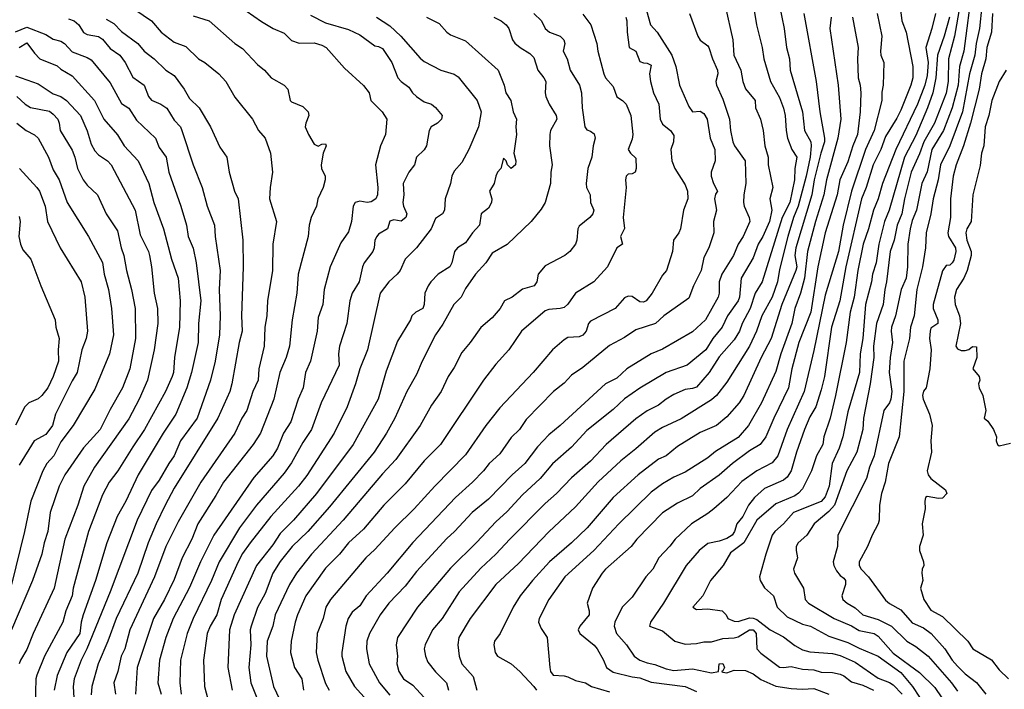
# Model space of a CAD drawing. Header units: metres. Extents: x -46681 to -43747, y -240911 to -237677.
# Tile 1041 of 1056: x -44625 to -44495, y -237948 to -237859. Entities that reach past the tile are written whole.
import ezdxf

# ---------------------------------------------------------------- set-up
doc = ezdxf.new("R2010")
doc.units = ezdxf.units.M
doc.layers.add('CONTOUR_INDEX', color=1, linetype='Continuous')
doc.layers.add('CONTOUR_INTER', color=3, linetype='Continuous')

msp = doc.modelspace()

# ---------------------------------------------------------------- linework, layer by layer
at = {"layer": 'CONTOUR_INDEX'}
for points, elevation in [([(-44499.16, -237855.02), (-44500.25, -237863.52), (-44500.85, -237865.52), (-44501.02, -237868.02), (-44501.81, -237871.02), (-44502.95, -237874.02), (-44504.47, -237876.52), (-44505.1, -237879.45), (-44505.8, -237881.02), (-44506.51, -237884.52), (-44507.1, -237885.91), (-44507.37, -237887.02), (-44507.66, -237889.02), (-44507.71, -237892.02), (-44507.9, -237893.52), (-44508.53, -237895.02), (-44509.27, -237898.52), (-44509.83, -237900.02), (-44509.88, -237900.52), (-44509.67, -237902.02), (-44509.98, -237904.02), (-44510.13, -237906.02), (-44509.77, -237908.52), (-44509.92, -237909.52), (-44510.1, -237910), (-44510.85, -237911.02), (-44512.13, -237917.02), (-44512.72, -237918.52), (-44513.12, -237920.02), (-44516.9, -237927.52), (-44516.97, -237929.02), (-44517.51, -237931.02), (-44517.46, -237931.52), (-44517.1, -237932.22), (-44516.6, -237932.84), (-44516.1, -237933.18), (-44515.89, -237933.52), (-44515.92, -237934.02), (-44516.39, -237935.52), (-44516.27, -237936.02), (-44515.69, -237936.52), (-44514.6, -237937.1), (-44513.6, -237938.05), (-44511.6, -237938.66), (-44509.8, -237939.52), (-44507.78, -237941.52), (-44506.6, -237942.25), (-44504.98, -237943.52), (-44501.88, -237947.02), (-44501.1, -237948.13)], 55), ([(-44528.23, -237856.52), (-44527.64, -237860.02), (-44526.89, -237863.02), (-44526.69, -237864.52), (-44525.81, -237867.52), (-44524.6, -237869.65), (-44524.1, -237871.07), (-44523.88, -237872.02), (-44523.76, -237874.02), (-44523.56, -237875.02), (-44522.98, -237876.52), (-44522.31, -237877.52), (-44522.61, -237879.02), (-44522.63, -237880.52), (-44523.26, -237883.52), (-44524.29, -237885.52), (-44526.89, -237894.02), (-44527.83, -237895.52), (-44528.48, -237897.52), (-44529.56, -237899.52), (-44529.89, -237900.52), (-44530.6, -237901.69), (-44532.6, -237903.93), (-44533.92, -237906.02), (-44535.6, -237907.93), (-44536.1, -237908.13), (-44537.1, -237908.26), (-44538.6, -237908.92), (-44539.6, -237909.51), (-44540.6, -237910.31), (-44542.1, -237911.05), (-44543.6, -237912.14), (-44547.54, -237915.52), (-44549.6, -237917.73), (-44552.1, -237919.91), (-44554.08, -237922.02), (-44555.6, -237923.31), (-44560.26, -237928.02), (-44562.1, -237930.01), (-44564.1, -237931.87), (-44566.96, -237935.02), (-44569.22, -237938.52), (-44570.49, -237940.02), (-44571.45, -237942.02), (-44571.57, -237942.52), (-44571.41, -237943.52), (-44571.1, -237944.31), (-44570.1, -237945.56), (-44568.61, -237947.02), (-44568.35, -237948.02)], 65), ([(-44618.6, -237859.22), (-44617.82, -237859.52), (-44617.22, -237860.02), (-44616.6, -237861.05), (-44616.1, -237861.29), (-44614.6, -237861.58), (-44614.1, -237861.93), (-44613.1, -237863.18), (-44611.81, -237864.02), (-44611.09, -237865.02), (-44610.1, -237866.93), (-44608.59, -237868.02), (-44608, -237869.52), (-44607.6, -237869.99), (-44606.37, -237870.52), (-44605.6, -237871.04), (-44604.6, -237872.65), (-44603.8, -237873.52), (-44603.6, -237874.02), (-44602.13, -237878.52), (-44600.94, -237881.52), (-44600.26, -237884.02), (-44599.3, -237886.52), (-44599.2, -237888.02), (-44598.54, -237892.52), (-44598.69, -237895.02), (-44598.55, -237898.52), (-44598.61, -237901.02), (-44599.2, -237904.52), (-44599.8, -237907.02), (-44601.56, -237912.02), (-44603.79, -237915.02), (-44604.6, -237917.01), (-44605.34, -237918.02), (-44606.6, -237920.22), (-44607.6, -237921.59), (-44609.52, -237925.52), (-44613.07, -237935.02), (-44616.16, -237942.52), (-44616.9, -237944.02), (-44617.82, -237946.52), (-44617.98, -237947.52), (-44617.9, -237949.02)], 80), ([(-44586.6, -237858.76), (-44584.6, -237859.76), (-44581.6, -237860.63), (-44580.1, -237861.34), (-44578.1, -237862.8), (-44577.6, -237862.89), (-44577.1, -237863.16), (-44575.85, -237865.02), (-44575.04, -237867.02), (-44574.6, -237867.54), (-44573.6, -237868.26), (-44573.11, -237869.02), (-44572.6, -237869.49), (-44571.6, -237870.22), (-44570.6, -237870.52), (-44570.1, -237870.95), (-44569.21, -237872.02), (-44569.31, -237872.52), (-44569.83, -237873.02), (-44570.67, -237873.52), (-44570.94, -237874.02), (-44571.29, -237876.02), (-44571.6, -237876.56), (-44572.58, -237877.52), (-44572.84, -237878.52), (-44573.59, -237879.52), (-44574.35, -237881.02), (-44574.29, -237882.52), (-44574.4, -237883.52), (-44574.32, -237884.02), (-44573.85, -237885.02), (-44574.01, -237885.52), (-44574.6, -237886), (-44575.6, -237885.83), (-44576.1, -237885.97), (-44576.41, -237887.02), (-44577.6, -237887.72), (-44577.85, -237888.02), (-44578.12, -237888.52), (-44578.19, -237889.52), (-44578.35, -237890.02), (-44579.5, -237891.52), (-44579.72, -237892.02), (-44580.18, -237894.02), (-44581.1, -237895.5), (-44581.39, -237896.52), (-44581.81, -237899.52), (-44582.78, -237902.52), (-44582.9, -237903.52), (-44582.81, -237905.02), (-44585.18, -237910.02), (-44586.48, -237913.52), (-44587.6, -237915.25), (-44589.1, -237917.96), (-44590.1, -237919.29), (-44593.76, -237923.52), (-44595.97, -237926.52), (-44598.66, -237931.02), (-44599.7, -237933.52), (-44602.11, -237938.52), (-44602.91, -237940.52), (-44603.78, -237944.02), (-44603.86, -237947.02), (-44603.71, -237948.52)], 75), ([(-44550.6, -237858.63), (-44549.55, -237860.02), (-44548.74, -237862.52), (-44548.63, -237863.52), (-44547.85, -237866.52), (-44547.6, -237867.06), (-44546.6, -237868.18), (-44546.1, -237869.57), (-44545.39, -237870.02), (-44544.9, -237870.52), (-44544.29, -237872.02), (-44544.01, -237874.52), (-44544.1, -237875.17), (-44544.62, -237876.52), (-44544.31, -237877.02), (-44543.6, -237877.68), (-44543.55, -237879.02), (-44543.69, -237879.52), (-44544.1, -237879.74), (-44544.6, -237879.76), (-44544.9, -237880.02), (-44544.98, -237880.52), (-44544.9, -237881.52), (-44545.26, -237885.52), (-44545.1, -237886.97), (-44545.64, -237888.02), (-44545.39, -237889.02), (-44546.1, -237889.53), (-44547.34, -237892.02), (-44549.15, -237894.02), (-44551.57, -237895.52), (-44552.6, -237896.95), (-44553.1, -237897.39), (-44553.6, -237897.54), (-44555.1, -237897.65), (-44555.6, -237897.83), (-44558.71, -237900.52), (-44560.41, -237903.02), (-44562.1, -237904.91), (-44563.74, -237907.02), (-44569.44, -237915.52), (-44571.6, -237917.67), (-44574.1, -237920.73), (-44576.92, -237923.52), (-44579.6, -237926.73), (-44581.56, -237928.52), (-44582.77, -237930.02), (-44584.6, -237931.88), (-44587.2, -237935.52), (-44588.3, -237938.02), (-44588.65, -237939.02), (-44589.14, -237941.52), (-44589.23, -237943.02), (-44588.72, -237945.02), (-44587.76, -237946.52), (-44587.54, -237948.02)], 70), ([(-44511.73, -237858.52), (-44511.09, -237861.52), (-44511.29, -237863.52), (-44511.23, -237864.02), (-44510.83, -237865.02), (-44510.91, -237868.02), (-44511.1, -237868.95), (-44511.11, -237870.02), (-44512.09, -237874.02), (-44513.24, -237876.52), (-44515.12, -237882.02), (-44516.21, -237886.52), (-44516.82, -237890.02), (-44518.6, -237895.78), (-44520.1, -237903.11), (-44521.38, -237908.52), (-44523.59, -237913.52), (-44524.82, -237917.02), (-44525.6, -237917.96), (-44527.61, -237919.02), (-44529.6, -237920.42), (-44531.6, -237922.52), (-44533.32, -237924.02), (-44534.1, -237924.66), (-44536.27, -237926.02), (-44538.39, -237928.02), (-44539.1, -237928.94), (-44540.59, -237930.52), (-44541.38, -237932.02), (-44542.3, -237933.02), (-44544.1, -237935.71), (-44545.43, -237937.02), (-44546.39, -237939.02), (-44546.49, -237939.52), (-44546.17, -237940.52), (-44544.86, -237942.02), (-44543.85, -237943.52), (-44543.07, -237944.02), (-44542.1, -237944.39), (-44541.1, -237944.6), (-44539.6, -237945.18), (-44538.6, -237945.38), (-44536.1, -237945.19), (-44533.6, -237945.72), (-44532.68, -237945.52), (-44532.6, -237944.52), (-44532.1, -237944.49), (-44531.91, -237945.02), (-44532.1, -237945.44), (-44532.3, -237945.52), (-44532.1, -237945.61), (-44531.6, -237945.73), (-44530.6, -237945.35), (-44529.1, -237945.4), (-44528.1, -237945.84), (-44527.1, -237946.61), (-44525.1, -237947.48), (-44523.1, -237947.79), (-44521.6, -237947.87), (-44520.1, -237947.78), (-44518.1, -237948.54)], 60), ([(-44625.41, -237873.02), (-44624.17, -237874.02), (-44623.1, -237874.58), (-44622.61, -237875.02), (-44621.25, -237877.52), (-44620.6, -237879.19), (-44619.83, -237880.52), (-44618.77, -237883.52), (-44615.95, -237888.02), (-44614.1, -237891.46), (-44613.85, -237893.02), (-44613.28, -237895.02), (-44612.91, -237897.52), (-44612.65, -237901.02), (-44613.18, -237903.52), (-44615.1, -237908.22), (-44617.97, -237913.02), (-44619.6, -237915.15), (-44620.54, -237917.02), (-44621.43, -237918.02), (-44621.98, -237919.02), (-44623.56, -237923.02), (-44624.4, -237927.02), (-44626.13, -237934.02)], 85)]:
    msp.add_lwpolyline(points, dxfattribs=dict(at, elevation=elevation))
at = {"layer": 'CONTOUR_INTER'}
for points, elevation in [([(-44542.66, -237856.52), (-44541.67, -237860.02), (-44540.77, -237861.02), (-44538.84, -237864.02), (-44538.31, -237865.52), (-44537.84, -237868.02), (-44536.6, -237870.85), (-44536.1, -237871.53), (-44535.1, -237871.46), (-44534.6, -237871.75), (-44534.16, -237872.52), (-44533.8, -237875.02), (-44533.15, -237876.52), (-44533.11, -237878.02), (-44533.63, -237879.52), (-44533.65, -237880.02), (-44533.36, -237881.02), (-44532.83, -237882.02), (-44533.1, -237882.4), (-44533.19, -237883.02), (-44532.93, -237884.52), (-44533.36, -237886.02), (-44533.31, -237887.52), (-44533.96, -237889.52), (-44534.6, -237890.8), (-44534.97, -237892.52), (-44536, -237894.52), (-44536.6, -237896.15), (-44539.91, -237898.52), (-44541.01, -237899.52), (-44543.6, -237900.35), (-44545.1, -237901.39), (-44547.1, -237902.45), (-44550.6, -237905.32), (-44552.1, -237906.36), (-44553.1, -237907.41), (-44554.48, -237908.52), (-44558.1, -237912.23), (-44559, -237913.52), (-44560.1, -237914.58), (-44561.6, -237916.74), (-44563, -237918.02), (-44563.76, -237919.02), (-44565.18, -237920.52), (-44567.45, -237922.52), (-44573.1, -237928.48), (-44576.47, -237932.52), (-44579.25, -237935.52), (-44580.1, -237936.85), (-44581.1, -237937.7), (-44581.61, -237938.52), (-44581.92, -237939.52), (-44582.46, -237943.02), (-44582.44, -237943.52), (-44581.92, -237945.52), (-44580.79, -237947.52), (-44579.1, -237949.38)], 68), ([(-44508.92, -237855.52), (-44508.47, -237859.52), (-44507.9, -237861.02), (-44507, -237865.52), (-44506.99, -237867.02), (-44507.25, -237868.02), (-44508.6, -237871.31), (-44509.1, -237872.36), (-44510.6, -237874.79), (-44511.23, -237876.52), (-44512.25, -237878.52), (-44513.17, -237881.52), (-44513.77, -237883.02), (-44515.86, -237892.02), (-44516.66, -237896.52), (-44517.73, -237900.02), (-44518.68, -237906.52), (-44519.1, -237908.31), (-44519.81, -237910.52), (-44520.6, -237911.85), (-44521.33, -237913.52), (-44522.39, -237916.52), (-44523.06, -237919.02), (-44523.6, -237919.84), (-44524.1, -237920.25), (-44526.6, -237921.32), (-44527.92, -237922.52), (-44528.72, -237923.52), (-44529.45, -237925.02), (-44530.26, -237926.02), (-44530.57, -237927.02), (-44530.88, -237927.52), (-44531.6, -237927.95), (-44532.6, -237928.31), (-44534.1, -237928.59), (-44535.25, -237929.52), (-44536.95, -237931.52), (-44539.93, -237936.52), (-44541.69, -237939.02), (-44541.78, -237939.52), (-44540.1, -237940.14), (-44538.46, -237941.52), (-44537.1, -237941.9), (-44535.6, -237941.81), (-44534.6, -237941.6), (-44533.6, -237941.62), (-44532.1, -237941.15), (-44530.6, -237941.09), (-44530.1, -237940.94), (-44528.6, -237940.01), (-44528.1, -237940.03), (-44527.69, -237940.52), (-44527.62, -237942.52), (-44527.1, -237943.09), (-44524.6, -237944.95), (-44524.1, -237945.01), (-44523.1, -237944.87), (-44521.6, -237945.21), (-44520.1, -237945.3), (-44519.1, -237945.62), (-44517.6, -237945.68), (-44516.6, -237945.88), (-44516.1, -237946.11), (-44515.1, -237946.88), (-44513.6, -237947.35), (-44512.19, -237948.02)], 59), ([(-44531.81, -237857.52), (-44530.81, -237862.02), (-44530.65, -237864.02), (-44529.71, -237866.02), (-44529.45, -237867.52), (-44529.1, -237868.51), (-44527.83, -237870.02), (-44527.78, -237871.02), (-44527.12, -237872.52), (-44526.76, -237874.02), (-44526.55, -237876.02), (-44526.1, -237877.52), (-44526.1, -237878.52), (-44525.52, -237881.52), (-44525.91, -237883.02), (-44525.63, -237884.52), (-44525.96, -237886.02), (-44526.84, -237888.02), (-44527.43, -237889.02), (-44528.1, -237890.85), (-44529.69, -237893.52), (-44529.89, -237896.02), (-44530.07, -237896.52), (-44531.51, -237898.52), (-44532.22, -237900.02), (-44533.43, -237901.52), (-44534.36, -237903.02), (-44536.81, -237905.02), (-44539.6, -237905.99), (-44543.1, -237908.08), (-44545.1, -237909.5), (-44546.6, -237910.9), (-44550.1, -237913.67), (-44552.1, -237915.88), (-44554.6, -237918.07), (-44556.23, -237920.02), (-44558.6, -237922.16), (-44560.6, -237924.39), (-44562.1, -237925.76), (-44564.6, -237928.45), (-44568.1, -237931.89), (-44572.48, -237937.02), (-44575.09, -237941.02), (-44575.29, -237942.02), (-44575.09, -237943.52), (-44575.2, -237944.52), (-44574.93, -237945.52), (-44574.33, -237946.52), (-44573.1, -237947.36), (-44572.6, -237947.85), (-44570.6, -237950.05)], 66), ([(-44524.64, -237857.52), (-44524.01, -237860.52), (-44523.69, -237863.02), (-44523.32, -237864.52), (-44523.19, -237866.02), (-44521.6, -237871.52), (-44521.32, -237874.02), (-44520.49, -237875.52), (-44520.42, -237876.02), (-44520.56, -237877.52), (-44521.09, -237880.02), (-44522.14, -237884.02), (-44522.75, -237885.52), (-44523.5, -237888.02), (-44524.6, -237892.4), (-44524.87, -237894.02), (-44525.61, -237896.02), (-44526.96, -237898.52), (-44527.64, -237900.52), (-44528.6, -237902.51), (-44531.6, -237907.27), (-44532.93, -237909.02), (-44533.6, -237909.63), (-44537.6, -237912.11), (-44540.1, -237913.27), (-44541.1, -237913.88), (-44543.6, -237916.1), (-44545.6, -237917.67), (-44548.6, -237920.46), (-44551.6, -237923.76), (-44555.1, -237927.05), (-44559.1, -237931.26), (-44562.1, -237934.02), (-44565.48, -237938.52), (-44566.99, -237941.02), (-44567.15, -237942.02), (-44566.94, -237943.52), (-44566.6, -237944.52), (-44565.1, -237946.21), (-44564.61, -237948.02)], 64), ([(-44500.77, -237857.52), (-44501.5, -237861.52), (-44502.27, -237864.52), (-44502.34, -237867.52), (-44502.6, -237869.06), (-44504.14, -237873.02), (-44505.54, -237875.52), (-44506.1, -237877.09), (-44507.2, -237879.52), (-44508.09, -237883.02), (-44508.46, -237885.02), (-44509.05, -237886.52), (-44509.45, -237888.52), (-44509.98, -237890.02), (-44510.49, -237894.02), (-44510.72, -237895.02), (-44510.9, -237897.02), (-44511.8, -237899.52), (-44512.2, -237902.52), (-44512.16, -237904.02), (-44512.64, -237907.52), (-44513.51, -237912.02), (-44513.61, -237913.52), (-44514.41, -237916.52), (-44515.73, -237919.02), (-44517.37, -237923.52), (-44518.1, -237924.38), (-44520.06, -237926.02), (-44521, -237927.52), (-44522.16, -237928.52), (-44522.4, -237929.02), (-44522.44, -237929.52), (-44522.23, -237930.52), (-44522.75, -237932.02), (-44522.63, -237932.52), (-44521.45, -237934.52), (-44521.21, -237936.02), (-44520.78, -237936.52), (-44517.41, -237938.52), (-44515.1, -237939.49), (-44514.1, -237940.13), (-44512.1, -237940.52), (-44511.6, -237940.88), (-44509.6, -237943.12), (-44506.1, -237945.66), (-44504.1, -237947.66), (-44503.18, -237949.02)], 56), ([(-44497.9, -237857.52), (-44498.18, -237860.52), (-44498.64, -237862.52), (-44498.81, -237864.02), (-44499.51, -237866.52), (-44500.43, -237871.52), (-44502.11, -237876.02), (-44503.33, -237878.52), (-44503.67, -237880.52), (-44504.31, -237883.02), (-44504.61, -237885.02), (-44505.23, -237887.52), (-44505.33, -237889.52), (-44505.71, -237892.02), (-44506.48, -237895.02), (-44506.81, -237898.52), (-44507.29, -237900.02), (-44507.42, -237901.52), (-44508.19, -237904.52), (-44508.17, -237908.52), (-44508.82, -237914.52), (-44510.21, -237918.02), (-44510.66, -237920.52), (-44511.13, -237922.02), (-44511.4, -237923.52), (-44511.44, -237925.52), (-44511.58, -237926.02), (-44512.38, -237927.52), (-44513, -237929.02), (-44514.11, -237931.02), (-44514.1, -237931.52), (-44513.81, -237932.02), (-44512.88, -237933.02), (-44510.6, -237936.09), (-44510.1, -237936.53), (-44508.6, -237937.39), (-44507.1, -237939.09), (-44505.6, -237939.77), (-44504.58, -237940.52), (-44502.77, -237942.52), (-44501.8, -237944.02), (-44501.1, -237944.84), (-44500.1, -237945.83), (-44498.6, -237946.97), (-44497.35, -237948.52)], 54), ([(-44609.82, -237858.02), (-44607.6, -237859.5), (-44606.32, -237861.02), (-44604.6, -237862.34), (-44603.1, -237862.88), (-44601.42, -237864.52), (-44600.56, -237865.02), (-44598.7, -237866.52), (-44597.81, -237867.52), (-44596.6, -237869.61), (-44594.26, -237872.52), (-44593.48, -237874.02), (-44592.6, -237875.02), (-44591.88, -237877.02), (-44591.62, -237879.52), (-44591.95, -237881.52), (-44592.01, -237883.02), (-44591.08, -237886.02), (-44591.57, -237889.02), (-44591.61, -237892.52), (-44592.3, -237896.52), (-44592.39, -237898.52), (-44592.66, -237900.02), (-44592.73, -237902.52), (-44593.45, -237905.52), (-44593.53, -237907.02), (-44594.22, -237908.52), (-44595.01, -237911.02), (-44595.67, -237912.02), (-44596.61, -237914.02), (-44601.11, -237920.52), (-44604.1, -237925.75), (-44605.71, -237929.02), (-44607.23, -237933.02), (-44610.5, -237940.02), (-44611.16, -237942.52), (-44611.61, -237943.52), (-44612.07, -237945.52), (-44612.61, -237947.02), (-44612.39, -237948.52)], 78), ([(-44602.1, -237858.85), (-44599.99, -237859.52), (-44596.6, -237862.5), (-44595.6, -237863.14), (-44593.6, -237865.26), (-44592.67, -237866.02), (-44591.82, -237867.02), (-44590.08, -237868.02), (-44589.62, -237868.52), (-44589.3, -237870.02), (-44589.1, -237870.23), (-44587.6, -237870.81), (-44586.89, -237871.52), (-44586.81, -237872.02), (-44587.23, -237873.02), (-44587.31, -237873.52), (-44586.87, -237874.52), (-44586.1, -237875.82), (-44585.6, -237876.07), (-44585.1, -237875.8), (-44584.6, -237875.78), (-44584.53, -237876.02), (-44584.92, -237877.02), (-44585.21, -237878.52), (-44585.17, -237879.02), (-44584.66, -237880.02), (-44584.67, -237880.52), (-44584.93, -237881.52), (-44585.62, -237883.02), (-44585.83, -237884.02), (-44586.5, -237885.52), (-44586.77, -237886.52), (-44586.89, -237888.02), (-44588.24, -237893.02), (-44588.43, -237895.52), (-44589.04, -237899.02), (-44589.4, -237902.52), (-44589.82, -237904.02), (-44590.67, -237906.02), (-44591.44, -237909.52), (-44593.21, -237914.02), (-44594.16, -237915.52), (-44598.11, -237920.52), (-44599.1, -237922.28), (-44601.51, -237926.02), (-44602.3, -237928.02), (-44603.58, -237930.52), (-44604.6, -237933.35), (-44605.89, -237936.02), (-44607.34, -237938.52), (-44609.49, -237945.02), (-44609.72, -237948.52)], 77), ([(-44595.1, -237858.17), (-44593.1, -237859.59), (-44591.53, -237860.52), (-44590.1, -237861.14), (-44589.1, -237862.11), (-44588.1, -237862.45), (-44586.1, -237862.42), (-44585.1, -237862.71), (-44584.54, -237863.02), (-44582.1, -237865.74), (-44579.6, -237868.05), (-44578.87, -237869.02), (-44578.63, -237870.02), (-44577.15, -237871.52), (-44576.53, -237872.52), (-44576.69, -237874.52), (-44577.33, -237876.02), (-44578.03, -237878.52), (-44577.69, -237881.52), (-44577.76, -237882.52), (-44577.95, -237883.02), (-44578.6, -237883.45), (-44579.1, -237883.54), (-44580.1, -237883.36), (-44580.71, -237883.52), (-44580.96, -237884.02), (-44581.19, -237886.02), (-44581.6, -237887.41), (-44582.6, -237888.86), (-44584.01, -237892.02), (-44584.79, -237895.02), (-44584.97, -237897.02), (-44585.6, -237898.74), (-44585.72, -237900.52), (-44586.6, -237904.51), (-44587.26, -237906.02), (-44587.58, -237908.02), (-44588.23, -237909.52), (-44589.21, -237912.52), (-44590.15, -237914.02), (-44590.98, -237916.02), (-44591.58, -237917.02), (-44594.1, -237919.9), (-44599.4, -237927.52), (-44601.15, -237931.02), (-44602.6, -237934.44), (-44604.74, -237938.52), (-44605.73, -237941.02), (-44606.54, -237944.02), (-44606.76, -237947.02), (-44606.36, -237948.52)], 76), ([(-44577.9, -237859.02), (-44576.1, -237860.16), (-44574.65, -237861.52), (-44572.1, -237864.45), (-44571.6, -237864.86), (-44569.37, -237866.02), (-44567.6, -237866.54), (-44567.1, -237866.92), (-44564.57, -237870.02), (-44564.06, -237871.52), (-44564.42, -237873.52), (-44565.69, -237876.52), (-44566.6, -237878.23), (-44567.6, -237879.37), (-44567.91, -237880.02), (-44568.09, -237881.02), (-44568.8, -237883.02), (-44568.89, -237884.52), (-44569.18, -237885.02), (-44570.1, -237885.65), (-44570.66, -237887.02), (-44572.59, -237889.52), (-44574.1, -237891.01), (-44574.77, -237892.52), (-44575.15, -237893.02), (-44576.26, -237894.02), (-44577.4, -237895.52), (-44579.09, -237903.02), (-44580.1, -237905.53), (-44580.67, -237907.52), (-44581.76, -237910.52), (-44583.49, -237914.02), (-44587.1, -237919.64), (-44588.2, -237921.02), (-44591.85, -237925.02), (-44594.59, -237928.52), (-44595.6, -237929.94), (-44596.17, -237931.02), (-44598.43, -237936.02), (-44598.98, -237938.02), (-44599.87, -237939.52), (-44600.25, -237940.52), (-44600.76, -237944.02), (-44600.59, -237947.52), (-44599.94, -237950.02)], 74), ([(-44571.26, -237859.02), (-44569.6, -237859.87), (-44568.6, -237860.98), (-44568.1, -237861.34), (-44566.1, -237862.15), (-44561.82, -237866.02), (-44561.01, -237868.02), (-44560.79, -237869.02), (-44560.13, -237870.02), (-44559.8, -237871.52), (-44559.37, -237872.52), (-44559.46, -237873.52), (-44559.37, -237874.52), (-44559.71, -237877.02), (-44559.48, -237878.02), (-44559.53, -237878.52), (-44560.1, -237879.01), (-44560.58, -237878.52), (-44560.74, -237878.02), (-44561.1, -237877.66), (-44561.47, -237879.02), (-44561.91, -237879.52), (-44562.13, -237880.02), (-44562.31, -237881.02), (-44562.96, -237882.02), (-44562.63, -237883.02), (-44562.68, -237883.52), (-44563.1, -237884.26), (-44564.06, -237885.02), (-44564.26, -237886.52), (-44565.21, -237887.52), (-44566.1, -237888.87), (-44567.18, -237889.52), (-44567.57, -237890.02), (-44567.92, -237891.52), (-44568.2, -237892.02), (-44569.72, -237893.02), (-44570.72, -237894.02), (-44571.06, -237894.52), (-44571.48, -237895.52), (-44571.57, -237897.02), (-44571.77, -237897.52), (-44572.68, -237898.02), (-44573.21, -237898.52), (-44573.38, -237899.02), (-44575.1, -237901.87), (-44576.6, -237905.81), (-44577.65, -237909.52), (-44580.95, -237915.52), (-44585.79, -237922.02), (-44588.87, -237925.52), (-44590.6, -237927.28), (-44591.6, -237928.78), (-44593.74, -237931.52), (-44596.69, -237938.02), (-44597.3, -237940.02), (-44597.54, -237945.02), (-44596.95, -237948.02)], 73), ([(-44562.37, -237859.02), (-44561.4, -237859.52), (-44560.73, -237860.02), (-44560.41, -237860.52), (-44559.9, -237862.02), (-44559.6, -237862.46), (-44558.91, -237863.02), (-44557.6, -237863.8), (-44557.1, -237864.34), (-44556.54, -237866.02), (-44555.75, -237867.02), (-44555.51, -237867.52), (-44555.6, -237869.02), (-44555.49, -237869.52), (-44555.08, -237870.52), (-44554.13, -237872.02), (-44554.03, -237872.52), (-44554.87, -237874.02), (-44554.99, -237874.52), (-44555.03, -237876.02), (-44554.67, -237878.52), (-44554.85, -237879.52), (-44554.9, -237881.02), (-44555.59, -237883.52), (-44556.1, -237884.39), (-44557.46, -237886.02), (-44560.6, -237889.07), (-44562.6, -237890.23), (-44563.44, -237891.52), (-44564.81, -237893.02), (-44566.1, -237894.9), (-44566.67, -237896.02), (-44567.65, -237897.02), (-44569.1, -237899.61), (-44570.1, -237901.04), (-44571.85, -237904.52), (-44572.6, -237906.28), (-44573.87, -237908.52), (-44575.44, -237912.02), (-44576.54, -237914.02), (-44578.21, -237916.52), (-44584.1, -237923.76), (-44586.97, -237927.02), (-44589.04, -237929.02), (-44590.6, -237930.99), (-44591.6, -237932.52), (-44592.6, -237935.2), (-44593.6, -237937.08), (-44594.45, -237939.52), (-44594.58, -237940.02), (-44594.48, -237942.02), (-44594.76, -237945.02), (-44594.48, -237947.02), (-44593.71, -237949.02)], 72), ([(-44557.1, -237858.54), (-44556.07, -237859.52), (-44555.6, -237860.52), (-44555.01, -237861.02), (-44553.6, -237861.51), (-44553.12, -237862.02), (-44553.01, -237862.52), (-44553.19, -237863.52), (-44552.7, -237864.52), (-44552.3, -237866.02), (-44551.05, -237868.02), (-44550.8, -237869.02), (-44550.72, -237871.02), (-44550.34, -237873.52), (-44550.1, -237873.91), (-44549.6, -237874.08), (-44549.1, -237874.44), (-44548.99, -237875.02), (-44549.25, -237876.02), (-44549.44, -237877.52), (-44549.96, -237879.02), (-44550.19, -237881.02), (-44550.13, -237881.52), (-44549.64, -237882.52), (-44549.6, -237883.52), (-44549.15, -237884.52), (-44549.28, -237885.02), (-44549.68, -237885.52), (-44551.1, -237886.66), (-44551.27, -237887.02), (-44551.39, -237888.52), (-44551.56, -237889.02), (-44552.35, -237890.02), (-44552.98, -237890.52), (-44555.6, -237891.88), (-44556.51, -237893.02), (-44556.71, -237894.02), (-44557.06, -237894.52), (-44558.6, -237894.96), (-44559.94, -237896.02), (-44560.97, -237896.52), (-44561.52, -237897.52), (-44562.6, -237898.77), (-44564.1, -237900.03), (-44565.49, -237902.02), (-44566.6, -237903.34), (-44567.6, -237905.33), (-44568.43, -237906.52), (-44569.34, -237908.52), (-44570.6, -237910.32), (-44572.12, -237913.02), (-44575.33, -237917.52), (-44577.1, -237919.4), (-44582.3, -237925.52), (-44586.46, -237930.02), (-44588.46, -237932.52), (-44589.4, -237934.02), (-44591.29, -237938.02), (-44591.6, -237939.52), (-44592.33, -237941.52), (-44592.43, -237943.52), (-44591.49, -237947.52), (-44590.3, -237950.02)], 71), ([(-44544.92, -237859.02), (-44544.78, -237859.52), (-44544.75, -237861.02), (-44544.49, -237863.02), (-44543.6, -237863.53), (-44543.1, -237864.89), (-44542.6, -237865.07), (-44542.1, -237865.08), (-44541.6, -237865.37), (-44541.81, -237866.52), (-44541.69, -237867.52), (-44541.27, -237869.02), (-44540.57, -237870.52), (-44540.38, -237872.52), (-44540.1, -237873.17), (-44539.01, -237874.02), (-44538.6, -237874.65), (-44538.61, -237875.52), (-44539, -237876.52), (-44538.84, -237878.02), (-44538.46, -237879.02), (-44537.1, -237881.18), (-44536.79, -237882.02), (-44536.74, -237883.02), (-44537.32, -237884.52), (-44537.72, -237887.02), (-44537.93, -237887.52), (-44538.64, -237888.52), (-44538.77, -237890.02), (-44539.55, -237892.52), (-44540.1, -237893.14), (-44541.46, -237895.52), (-44542.23, -237896.52), (-44542.6, -237896.72), (-44543.1, -237896.67), (-44544.1, -237895.94), (-44544.6, -237895.92), (-44545.1, -237896.11), (-44546.36, -237897.52), (-44549.6, -237899.2), (-44549.85, -237899.52), (-44550.18, -237900.52), (-44550.6, -237901.07), (-44551.1, -237901.28), (-44552.6, -237901.39), (-44553.1, -237901.67), (-44554.63, -237903.02), (-44557.16, -237906.02), (-44561.6, -237910.65), (-44563.44, -237913.02), (-44566.1, -237916.9), (-44570.18, -237921.02), (-44572.91, -237924.02), (-44575.47, -237926.52), (-44578.1, -237929.4), (-44579.3, -237930.52), (-44583.98, -237936.02), (-44584.57, -237937.02), (-44584.94, -237938.52), (-44585.74, -237940.52), (-44585.85, -237943.02), (-44585.64, -237944.02), (-44584.6, -237947.1), (-44584.14, -237948.02)], 69), ([(-44536.51, -237858.52), (-44535.42, -237861.52), (-44535.1, -237862.06), (-44534.1, -237862.79), (-44533.95, -237863.02), (-44533.46, -237864.52), (-44532.8, -237866.02), (-44532.77, -237866.52), (-44533.05, -237867.52), (-44532.95, -237868.02), (-44532.1, -237869.88), (-44531.23, -237872.52), (-44531.1, -237873.99), (-44530.79, -237875.52), (-44530.57, -237876.02), (-44529.16, -237878.02), (-44529.06, -237881.02), (-44529.32, -237882.52), (-44529.36, -237883.52), (-44529.29, -237884.02), (-44528.63, -237885.52), (-44528.56, -237886.02), (-44529.44, -237888.02), (-44530.1, -237889.02), (-44530.7, -237890.52), (-44532.25, -237893.02), (-44532.61, -237894.02), (-44532.59, -237895.52), (-44532.71, -237896.02), (-44534.39, -237899.02), (-44536.1, -237900.63), (-44540.1, -237902.91), (-44541.6, -237903.54), (-44544.8, -237905.52), (-44546.1, -237906.76), (-44547.6, -237907.52), (-44553.6, -237913.02), (-44555.1, -237914.25), (-44556.6, -237915.83), (-44558.29, -237918.02), (-44559.94, -237919.52), (-44563.1, -237922.74), (-44565.25, -237924.52), (-44567.57, -237927.02), (-44568.6, -237927.96), (-44572.6, -237932.33), (-44574.1, -237934.26), (-44576.26, -237936.52), (-44577.41, -237938.02), (-44578.8, -237940.52), (-44579.14, -237941.52), (-44579.2, -237942.52), (-44578.87, -237944.52), (-44577.48, -237947.02), (-44576.1, -237948.66)], 67), ([(-44521.41, -237858.52), (-44519.79, -237867.52), (-44519.3, -237871.52), (-44518.66, -237875.02), (-44518.67, -237875.52), (-44519.17, -237877.02), (-44520.03, -237880.52), (-44520.33, -237882.52), (-44522.48, -237889.52), (-44522.58, -237890.52), (-44522.35, -237892.02), (-44522.47, -237892.52), (-44524.33, -237897.02), (-44525.71, -237901.52), (-44527.05, -237904.02), (-44529.35, -237909.02), (-44529.96, -237910.02), (-44531.6, -237911.84), (-44532.95, -237913.02), (-44535.1, -237913.95), (-44538.1, -237915.77), (-44539.6, -237917.01), (-44540.6, -237917.45), (-44543.29, -237919.52), (-44546.6, -237922.51), (-44550.05, -237926.52), (-44552.1, -237928.53), (-44555.01, -237931.02), (-44557.27, -237933.52), (-44558.88, -237935.52), (-44559.83, -237937.02), (-44561.52, -237940.52), (-44562.28, -237941.52), (-44562.36, -237942.02), (-44562.19, -237943.02), (-44561.89, -237943.52), (-44560.1, -237944.52), (-44558.96, -237945.52), (-44557.08, -237947.52), (-44556.74, -237948.02)], 63), ([(-44517.81, -237859.02), (-44517.97, -237860.52), (-44516.88, -237868.02), (-44516.51, -237872.52), (-44516.9, -237875.02), (-44518.4, -237880.52), (-44518.77, -237882.52), (-44519.88, -237886.02), (-44520.92, -237890.02), (-44521.31, -237893.52), (-44521.86, -237895.52), (-44522.58, -237897.52), (-44522.98, -237899.52), (-44524.46, -237903.52), (-44525.1, -237905.87), (-44526.99, -237910.02), (-44528.73, -237913.02), (-44530.1, -237914.61), (-44533.1, -237916.44), (-44534.1, -237917.29), (-44537.1, -237919.17), (-44538.6, -237919.82), (-44540.1, -237920.7), (-44541.6, -237921.84), (-44545.84, -237926.02), (-44549.15, -237929.52), (-44553, -237933.02), (-44555.1, -237936.03), (-44556.4, -237938.52), (-44556.47, -237939.02), (-44556.1, -237939.84), (-44555.32, -237941.02), (-44554.98, -237945.02), (-44554.88, -237945.52), (-44554.54, -237946.02), (-44553.1, -237946.09), (-44552.6, -237946.23), (-44551.6, -237946.72), (-44550.24, -237947.02), (-44549.46, -237947.52), (-44547.1, -237948.21)], 62), ([(-44514.98, -237859.02), (-44514.21, -237863.02), (-44514.33, -237864.52), (-44514.24, -237867.02), (-44513.98, -237868.02), (-44513.89, -237869.02), (-44513.95, -237871.52), (-44514.31, -237874.52), (-44514.94, -237876.02), (-44515.6, -237878.13), (-44516.63, -237880.52), (-44517.02, -237882.52), (-44518.6, -237887.52), (-44519.56, -237892.02), (-44520.49, -237898.02), (-44522.05, -237902.02), (-44522.99, -237905.52), (-44523.45, -237908.02), (-44525.38, -237912.02), (-44526.43, -237914.52), (-44527.18, -237915.52), (-44528.6, -237916.37), (-44530.82, -237918.02), (-44532.6, -237919.57), (-44535.1, -237921.32), (-44536.1, -237922.29), (-44538.1, -237923.28), (-44540.1, -237924.57), (-44543.49, -237928.02), (-44544.24, -237929.02), (-44547.61, -237932.02), (-44548.06, -237932.52), (-44549.35, -237934.52), (-44550.03, -237936.52), (-44549.76, -237937.52), (-44549.79, -237938.02), (-44551.03, -237939.52), (-44551.23, -237940.02), (-44550.99, -237940.52), (-44549.1, -237942.07), (-44548.72, -237942.52), (-44547.86, -237944.02), (-44547.47, -237945.02), (-44546.6, -237945.61), (-44544.1, -237946.23), (-44543.1, -237946.35), (-44541.6, -237946.95), (-44537.1, -237947.51), (-44535.6, -237948.16)], 61), ([(-44504.02, -237858.52), (-44504.49, -237860.52), (-44505.29, -237863.02), (-44504.99, -237865.02), (-44505.1, -237866.72), (-44505.42, -237868.02), (-44506.38, -237870.52), (-44509.26, -237876.52), (-44511, -237881.02), (-44511.59, -237883.02), (-44512.2, -237884.52), (-44512.84, -237887.02), (-44513.55, -237889.02), (-44514.28, -237892.52), (-44514.74, -237896.02), (-44515.28, -237898.02), (-44515.83, -237902.02), (-44517.21, -237909.02), (-44517.93, -237912.02), (-44518.76, -237914.52), (-44518.9, -237915.52), (-44519.71, -237917.02), (-44520.39, -237919.02), (-44521.6, -237921.37), (-44522.1, -237921.96), (-44522.6, -237922.29), (-44525.1, -237923.37), (-44527.62, -237925.52), (-44529.35, -237928.52), (-44531.1, -237929.84), (-44532.05, -237931.52), (-44533.76, -237933.52), (-44534.77, -237935.52), (-44536.09, -237937.02), (-44535.6, -237937.33), (-44534.1, -237937.25), (-44532.2, -237937.52), (-44531.66, -237938.02), (-44531.46, -237938.52), (-44530.6, -237938.9), (-44530.1, -237938.93), (-44528.6, -237938.45), (-44528.1, -237938.47), (-44527.6, -237938.66), (-44525.86, -237940.02), (-44524.1, -237940.95), (-44522.6, -237942.08), (-44521.6, -237942.65), (-44520.6, -237942.94), (-44517.6, -237943.17), (-44516.6, -237943.43), (-44514.6, -237944.31), (-44511.6, -237946.4), (-44510.1, -237946.97), (-44509.6, -237947.3), (-44508.41, -237948.52)], 58), ([(-44502.14, -237859.02), (-44502.85, -237861.52), (-44503.75, -237864.02), (-44503.96, -237867.02), (-44504.37, -237869.02), (-44505.05, -237871.02), (-44506.6, -237874.67), (-44508.11, -237877.52), (-44510.14, -237884.52), (-44510.74, -237886.02), (-44511.5, -237889.02), (-44511.86, -237891.52), (-44512.34, -237893.02), (-44512.48, -237894.02), (-44513.24, -237897.02), (-44513.59, -237901.52), (-44513.96, -237903.52), (-44514.05, -237906.02), (-44515.6, -237911.21), (-44516.25, -237914.52), (-44516.74, -237916.02), (-44517.64, -237918.02), (-44518.05, -237921.02), (-44518.6, -237922.45), (-44519.1, -237923.07), (-44522.79, -237924.52), (-44524.1, -237926.03), (-44525.24, -237927.02), (-44525.58, -237927.52), (-44526.44, -237930.02), (-44527.26, -237933.02), (-44527.16, -237933.52), (-44526.6, -237934.48), (-44525.43, -237935.52), (-44524.92, -237937.02), (-44523.6, -237938.32), (-44521.6, -237939.29), (-44520.51, -237939.52), (-44518.1, -237940.84), (-44515.6, -237941.69), (-44514.1, -237942.46), (-44511.6, -237943.49), (-44508.6, -237945.68), (-44507.03, -237947.52), (-44506.1, -237948.92)], 57), ([(-44496.48, -237858.52), (-44496.6, -237861.02), (-44497.24, -237863.02), (-44497.36, -237864.52), (-44497.91, -237866.52), (-44498.23, -237868.52), (-44499.38, -237873.02), (-44500.32, -237876.02), (-44501.28, -237878.52), (-44501.65, -237880.02), (-44502.01, -237883.02), (-44502.03, -237885.52), (-44502.39, -237887.52), (-44502.27, -237888.02), (-44501.38, -237889.52), (-44501.3, -237890.02), (-44501.6, -237891.14), (-44501.82, -237891.52), (-44502.1, -237891.79), (-44502.6, -237891.86), (-44503.1, -237892.55), (-44504.31, -237897.02), (-44504.32, -237897.52), (-44503.69, -237899.02), (-44503.69, -237899.52), (-44504.6, -237900.14), (-44504.73, -237900.52), (-44504.81, -237901.52), (-44504.56, -237903.02), (-44504.77, -237905.52), (-44505.25, -237908.02), (-44505.6, -237908.47), (-44505.74, -237909.02), (-44505.65, -237909.52), (-44504.79, -237911.52), (-44504.44, -237913.02), (-44504.63, -237915.02), (-44504.55, -237916.52), (-44505.12, -237919.02), (-44504.99, -237919.52), (-44504.6, -237920), (-44502.68, -237921.52), (-44502.51, -237922.02), (-44503.1, -237922.61), (-44503.6, -237922.65), (-44505.1, -237922.38), (-44505.32, -237922.52), (-44505.43, -237923.02), (-44505.39, -237924.02), (-44505.78, -237926.02), (-44505.63, -237927.52), (-44506.14, -237929.02), (-44506.14, -237929.52), (-44505.59, -237931.02), (-44505.53, -237931.52), (-44505.76, -237932.02), (-44505.83, -237932.52), (-44505.7, -237933.52), (-44505.99, -237934.52), (-44505.56, -237936.02), (-44504.6, -237937.44), (-44503.1, -237938.25), (-44499.75, -237941.52), (-44499.07, -237942.52), (-44496.6, -237943.99), (-44495.6, -237945.3), (-44494.35, -237946.52)], 53), ([(-44625.6, -237860.96), (-44624.1, -237860.36), (-44621.6, -237861.29), (-44620.6, -237861.93), (-44619.6, -237862.18), (-44619.1, -237862.52), (-44618.1, -237863.59), (-44616.1, -237864.37), (-44615.6, -237864.68), (-44613.1, -237867.68), (-44611.6, -237870.44), (-44610.6, -237871.07), (-44609.6, -237872.63), (-44607.1, -237875.02), (-44606.6, -237876.26), (-44605.67, -237877.52), (-44605.34, -237879.52), (-44603.72, -237884.02), (-44603, -237886.52), (-44602.76, -237888.02), (-44602.1, -237889.58), (-44601.72, -237891.52), (-44601.1, -237896.52), (-44601.42, -237899.52), (-44601.43, -237902.02), (-44602.34, -237906.02), (-44602.93, -237908.02), (-44604.39, -237911.52), (-44606.06, -237914.02), (-44609.4, -237919.52), (-44610.99, -237923.02), (-44612.15, -237925.02), (-44613.51, -237928.52), (-44615.01, -237933.52), (-44616.63, -237938.02), (-44616.91, -237939.02), (-44617.09, -237940.52), (-44618.8, -237943.02), (-44620.1, -237946.08), (-44620.46, -237948.02)], 81), ([(-44613.6, -237859.28), (-44612.6, -237859.86), (-44611.6, -237860.93), (-44609.44, -237862.52), (-44608.57, -237863.52), (-44607.26, -237864.52), (-44605.74, -237866.02), (-44604.6, -237866.71), (-44603.28, -237868.52), (-44602.6, -237869.77), (-44601.31, -237871.02), (-44599.83, -237873.52), (-44598.6, -237876.19), (-44597.68, -237877.52), (-44597.36, -237879.52), (-44596.64, -237882.02), (-44596.17, -237883.02), (-44595.53, -237888.52), (-44595.51, -237892.02), (-44595.71, -237898.52), (-44595.63, -237900.52), (-44596.03, -237902.02), (-44597, -237907.52), (-44597.27, -237908.52), (-44598.87, -237912.02), (-44604.6, -237921.28), (-44605.83, -237923.52), (-44607.01, -237926.02), (-44608.07, -237928.52), (-44609.44, -237932.52), (-44612.29, -237938.52), (-44613.37, -237941.52), (-44614.67, -237944.52), (-44615.48, -237947.52), (-44615.6, -237948.6)], 79), ([(-44625.1, -237863.05), (-44624.1, -237862.4), (-44623.1, -237863.78), (-44622.38, -237864.52), (-44620.1, -237865.45), (-44619.6, -237865.88), (-44618.1, -237866.77), (-44615.17, -237870.02), (-44613.9, -237872.52), (-44612.1, -237874.57), (-44611.23, -237876.02), (-44609.4, -237878.02), (-44607.97, -237881.02), (-44607.31, -237883.52), (-44606.01, -237887.02), (-44604.96, -237891.02), (-44604.11, -237893.52), (-44603.84, -237896.52), (-44603.91, -237900.02), (-44604.58, -237904.02), (-44604.72, -237906.02), (-44604.88, -237906.52), (-44605.76, -237908.52), (-44608.53, -237913.52), (-44610.1, -237915.81), (-44612.05, -237919.02), (-44613.21, -237920.52), (-44614.1, -237922.19), (-44615.94, -237927.02), (-44617.95, -237934.52), (-44618.12, -237935.52), (-44618.92, -237937.52), (-44619.32, -237939.02), (-44621.76, -237943.52), (-44622.78, -237946.02), (-44622.9, -237946.52), (-44623, -237950.02)], 82), ([(-44625.6, -237866.77), (-44622.6, -237867.83), (-44620.6, -237869.17), (-44619.6, -237869.52), (-44618.87, -237870.02), (-44617.02, -237872.02), (-44616.1, -237874.05), (-44615.6, -237875.79), (-44615.1, -237876.68), (-44614.6, -237877.22), (-44613.41, -237878.02), (-44612.93, -237878.52), (-44609.78, -237884.52), (-44609.1, -237887.78), (-44608.01, -237890.02), (-44607.9, -237890.52), (-44607.63, -237892.02), (-44607.27, -237895.52), (-44606.83, -237897.52), (-44606.76, -237899.52), (-44607.26, -237903.02), (-44608.16, -237907.02), (-44609.23, -237909.52), (-44610.6, -237912.14), (-44615.13, -237918.52), (-44616.58, -237921.02), (-44617.33, -237923.52), (-44619.05, -237928.02), (-44620.48, -237934.52), (-44623.26, -237940.52), (-44624.1, -237942.63), (-44624.93, -237944.02), (-44625.1, -237944.52)], 83), ([(-44494.65, -237866.02), (-44495.6, -237867.52), (-44496.58, -237870.02), (-44496.97, -237872.02), (-44497.44, -237873.52), (-44497.6, -237876.02), (-44497.93, -237877.02), (-44498.1, -237878.64), (-44499.06, -237882.52), (-44499.27, -237886.02), (-44499.86, -237887.02), (-44500, -237887.52), (-44499.85, -237888.52), (-44499.3, -237890.02), (-44499.29, -237890.52), (-44499.83, -237892.52), (-44500.28, -237893.52), (-44501.24, -237895.02), (-44501.5, -237896.02), (-44501.4, -237897.02), (-44500.82, -237898.52), (-44500.7, -237899.52), (-44501.3, -237902.52), (-44501.1, -237902.87), (-44500.6, -237903.08), (-44500.1, -237903.11), (-44499.6, -237902.97), (-44499.1, -237902.58), (-44498.6, -237902.59), (-44498.53, -237904.02), (-44499.08, -237905.52), (-44498.25, -237906.52), (-44498.15, -237907.02), (-44498.34, -237907.52), (-44498.24, -237908.02), (-44497.77, -237909.02), (-44497.36, -237911.02), (-44497.57, -237912.02), (-44497.1, -237912.44), (-44496.36, -237913.52), (-44495.94, -237914.52), (-44495.98, -237915.02), (-44495.8, -237915.52), (-44495.6, -237915.68), (-44494.1, -237915.36)], 52), ([(-44625.43, -237869.52), (-44624.33, -237870.52), (-44623.6, -237870.94), (-44621.1, -237871.46), (-44620.6, -237871.84), (-44620, -237872.52), (-44619.81, -237873.02), (-44619.68, -237874.02), (-44618.1, -237876.61), (-44617.75, -237877.52), (-44617.41, -237879.02), (-44616.64, -237880.52), (-44616.1, -237881.23), (-44614.74, -237882.52), (-44613.59, -237885.02), (-44612.1, -237887.29), (-44611.62, -237889.52), (-44611.28, -237890.52), (-44610.94, -237892.52), (-44610.25, -237895.02), (-44609.77, -237897.52), (-44609.74, -237901.52), (-44610.47, -237905.52), (-44611.46, -237908.02), (-44613.1, -237910.88), (-44614.41, -237913.52), (-44616.6, -237915.94), (-44619.08, -237919.52), (-44619.8, -237921.02), (-44620.99, -237924.52), (-44621.31, -237927.02), (-44621.82, -237928.52), (-44622.11, -237930.02), (-44623.33, -237933.52), (-44626.11, -237940.02)], 84), ([(-44625.07, -237879.02), (-44622.75, -237881.52), (-44622.41, -237882.02), (-44621.67, -237884.02), (-44621.36, -237886.02), (-44619.69, -237889.52), (-44616.89, -237894.02), (-44616.41, -237896.02), (-44616.07, -237900.52), (-44616.24, -237901.52), (-44616.83, -237903.02), (-44617.43, -237906.02), (-44618.1, -237907.1), (-44620.3, -237911.52), (-44620.7, -237913.02), (-44621.6, -237914.19), (-44623.13, -237915.02), (-44625.1, -237918.24)], 86), ([(-44625.1, -237885.39), (-44624.99, -237886.02), (-44625.15, -237888.02), (-44624.92, -237889.02), (-44624.6, -237889.78), (-44623.57, -237891.02), (-44622.26, -237894.52), (-44620.35, -237899.02), (-44620.24, -237900.02), (-44619.82, -237901.52), (-44619.94, -237903.02), (-44619.89, -237904.52), (-44620.6, -237906.55), (-44621.32, -237908.02), (-44622.1, -237909.05), (-44622.6, -237909.5), (-44623.82, -237910.02), (-44624.34, -237910.52), (-44625.6, -237912.96)], 87)]:
    msp.add_lwpolyline(points, dxfattribs=dict(at, elevation=elevation))

doc.saveas('drawing.dxf')
